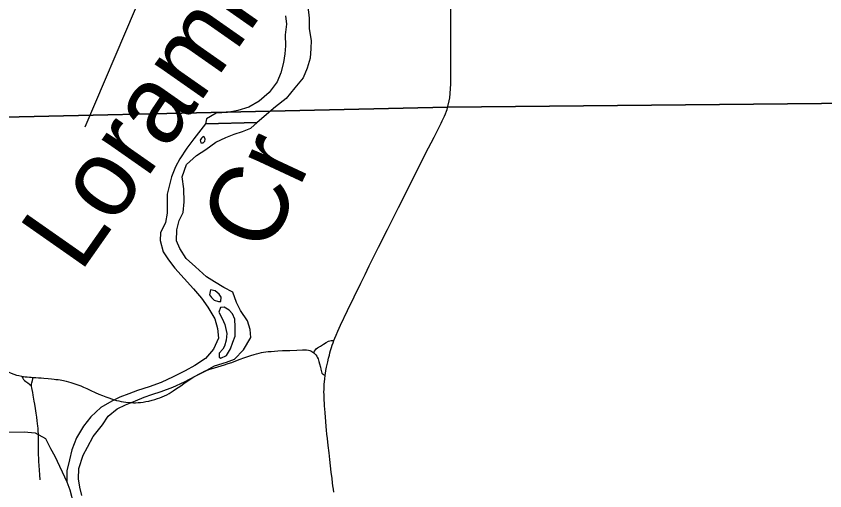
# Model space of a CAD drawing. Extents: x -87 to 2145, y -2128 to 440.
# Drawn here: x 187.3 to 213.39, y -1055.63 to -1040.31 of the extents above; entities that cross this region are included whole.
import ezdxf

# ---------------------------------------------------------------- set-up
doc = ezdxf.new("R2010")
doc.units = 0
for name, color, linetype in [('GM_X_County_Road', 7, 'Continuous'), ('GM_X_Major_River', 7, 'Continuous'), ('GM_X_Minor_River', 7, 'Continuous'), ('GM_X_Minor_River_Text', 7, 'Continuous'), ('GM_X_Township', 7, 'Continuous'), ('GM_X_Township_Road', 7, 'Continuous'), ('SH_Cut_Line', 7, 'Continuous')]:
    doc.layers.add(name, color=color, linetype=linetype)

msp = doc.modelspace()

# ---------------------------------------------------------------- linework, layer by layer
at = {"layer": 'GM_X_County_Road'}
for points in [[(201.218, -1043.262), (201.271, -1043.04), (201.287, -1042.948), (201.301, -1042.8), (201.316, -1042.487), (201.323, -1042.027), (201.322, -1041.731), (201.321, -1041.124), (201.324, -1040.631), (201.317, -1039.811), (201.322, -1039.056), (201.327, -1037.775), (201.326, -1037.397), (201.324, -1035.86), (201.334, -1035.208), (201.343, -1034.473), (201.352, -1033.987), (201.374, -1033.363), (201.389, -1032.21)], [(197.552, -1050.783), (197.582, -1050.702), (197.619, -1050.613), (197.68, -1050.474), (197.764, -1050.284), (197.987, -1049.81), (198.417, -1048.926), (198.553, -1048.646), (198.688, -1048.365), (198.99, -1047.765), (199.279, -1047.193), (199.631, -1046.489), (200.093, -1045.569), (200.507, -1044.745), (200.779, -1044.213), (200.857, -1044.059), (200.898, -1043.981), (200.931, -1043.916), (200.977, -1043.826), (201.011, -1043.762), (201.046, -1043.688), (201.077, -1043.619), (201.113, -1043.54), (201.148, -1043.458), (201.18, -1043.376), (201.2, -1043.319), (201.218, -1043.262)], [(196.899, -1051.178), (196.926, -1051.121), (196.95, -1051.079), (196.978, -1051.051), (197.019, -1051.019), (197.116, -1050.961), (197.213, -1050.903), (197.303, -1050.849), (197.379, -1050.804), (197.414, -1050.788), (197.457, -1050.78), (197.494, -1050.78), (197.552, -1050.783)], [(197.268, -1051.908), (197.276, -1051.841), (197.291, -1051.752), (197.311, -1051.642), (197.348, -1051.468), (197.378, -1051.35), (197.402, -1051.253), (197.422, -1051.179), (197.443, -1051.104), (197.474, -1051.003), (197.498, -1050.932), (197.523, -1050.856), (197.552, -1050.783)], [(187.84, -1051.97), (187.928, -1051.977), (188.021, -1051.984), (188.11, -1051.989), (188.19, -1051.997), (188.336, -1052.01), (188.435, -1052.018), (188.52, -1052.029), (188.581, -1052.036), (188.65, -1052.044), (188.722, -1052.055), (188.827, -1052.076), (188.913, -1052.094), (188.982, -1052.112), (189.066, -1052.137), (189.154, -1052.164), (189.291, -1052.213), (189.387, -1052.249), (189.469, -1052.282), (189.574, -1052.328), (189.71, -1052.39), (189.849, -1052.456), (189.966, -1052.51), (190.084, -1052.56), (190.19, -1052.601), (190.283, -1052.636), (190.372, -1052.668), (190.455, -1052.694), (190.535, -1052.716), (190.607, -1052.733), (190.689, -1052.751), (190.765, -1052.764), (190.841, -1052.772), (190.919, -1052.779), (190.997, -1052.783), (191.08, -1052.788), (191.151, -1052.788), (191.236, -1052.786), (191.31, -1052.779), (191.392, -1052.768), (191.479, -1052.755), (191.579, -1052.736), (191.683, -1052.71), (191.774, -1052.683), (191.861, -1052.655), (191.937, -1052.628), (192.011, -1052.599), (192.08, -1052.571), (192.156, -1052.534), (192.234, -1052.49), (192.297, -1052.451), (192.362, -1052.408), (192.44, -1052.356), (192.523, -1052.299), (192.614, -1052.239), (192.709, -1052.171), (192.805, -1052.106), (192.905, -1052.039), (193.002, -1051.976), (193.093, -1051.922), (193.17, -1051.878), (193.233, -1051.844), (193.302, -1051.809), (193.378, -1051.774), (193.439, -1051.748), (193.51, -1051.72), (193.586, -1051.694), (193.693, -1051.659), (193.803, -1051.627), (193.914, -1051.594), (194.022, -1051.562), (194.137, -1051.525), (194.255, -1051.486), (194.383, -1051.439), (194.522, -1051.388), (194.647, -1051.34), (194.768, -1051.296), (194.864, -1051.264), (194.973, -1051.229), (195.055, -1051.206), (195.136, -1051.186), (195.212, -1051.169), (195.275, -1051.158), (195.348, -1051.147), (195.424, -1051.138), (195.522, -1051.13), (195.628, -1051.121), (195.741, -1051.114), (195.891, -1051.108), (196.125, -1051.099), (196.358, -1051.091), (196.535, -1051.084), (196.603, -1051.082), (196.668, -1051.084), (196.725, -1051.092), (196.774, -1051.101), (196.807, -1051.117), (196.835, -1051.132), (196.87, -1051.156), (196.899, -1051.178)], [(196.899, -1051.178), (196.939, -1051.212), (196.969, -1051.247), (196.998, -1051.288), (197.013, -1051.318), (197.037, -1051.377), (197.061, -1051.455), (197.082, -1051.533), (197.113, -1051.646), (197.128, -1051.709), (197.15, -1051.792), (197.165, -1051.831), (197.18, -1051.852), (197.202, -1051.872), (197.23, -1051.887), (197.268, -1051.908)], [(183.268, -1051.511), (183.631, -1051.504), (184.714, -1051.472), (185.567, -1051.467), (185.78, -1051.467), (185.933, -1051.469), (186.05, -1051.474), (186.133, -1051.48), (186.209, -1051.489), (186.276, -1051.5), (186.346, -1051.515), (186.415, -1051.532), (186.493, -1051.556), (186.576, -1051.587), (186.671, -1051.628), (186.756, -1051.667), (186.847, -1051.708), (186.951, -1051.756), (187.04, -1051.795), (187.135, -1051.834), (187.225, -1051.866), (187.309, -1051.895), (187.389, -1051.914), (187.484, -1051.935)], [(187.484, -1051.935), (187.586, -1051.948), (187.65, -1051.954), (187.724, -1051.96), (187.787, -1051.967), (187.84, -1051.97)], [(197.545, -1055.678), (197.531, -1055.582), (197.517, -1055.478), (197.504, -1055.378), (197.489, -1055.235), (197.465, -1055.029), (197.441, -1054.823), (197.417, -1054.625), (197.391, -1054.404), (197.365, -1054.17), (197.341, -1053.946), (197.326, -1053.805), (197.313, -1053.679), (197.3, -1053.555), (197.287, -1053.399), (197.276, -1053.26), (197.266, -1053.115), (197.256, -1052.99), (197.25, -1052.9), (197.244, -1052.815), (197.237, -1052.7), (197.232, -1052.598), (197.231, -1052.527), (197.229, -1052.449), (197.231, -1052.354), (197.233, -1052.266), (197.237, -1052.186), (197.245, -1052.11), (197.255, -1052.015), (197.268, -1051.908)]]:
    msp.add_lwpolyline(points, dxfattribs=at)
at = {"layer": 'GM_X_Major_River'}
msp.add_line((193.438, -1043.618), (193.406, -1043.78), dxfattribs=at)
for points in [[(196.431, -1038.698), (196.501, -1039.002), (196.578, -1039.367), (196.639, -1039.631), (196.707, -1039.995), (196.754, -1040.369), (196.751, -1040.721), (196.818, -1041.095), (196.809, -1041.346), (196.778, -1041.667), (196.686, -1041.985), (196.555, -1042.302), (196.293, -1042.625), (196.01, -1042.966), (195.669, -1043.236), (195.075, -1043.738)], [(195.983, -1040.301), (196.024, -1040.564)], [(196.024, -1040.564), (195.982, -1040.914), (195.989, -1041.266), (195.97, -1041.527), (195.92, -1041.807), (195.838, -1042.136), (195.718, -1042.423), (195.464, -1042.776), (195.133, -1043.056), (194.806, -1043.245), (194.451, -1043.353), (194.117, -1043.421), (193.755, -1043.439), (193.438, -1043.618)], [(193.406, -1043.78), (195.075, -1043.738)]]:
    msp.add_lwpolyline(points, dxfattribs=at)
at = {"layer": 'GM_X_Minor_River'}
msp.add_line((195.073, -1043.739), (193.403, -1043.785), dxfattribs=at)
for points in [[(189.525, -1043.877), (192.775, -1036.254), (192.903, -1036.028), (193.143, -1035.785), (193.339, -1035.641), (194.07, -1035.312)], [(189.415, -1055.782), (189.358, -1055.511), (189.311, -1055.249), (189.325, -1054.908), (189.46, -1054.487), (189.603, -1054.228), (189.788, -1053.879), (190.083, -1053.5), (190.267, -1053.221), (190.56, -1052.983), (190.822, -1052.856), (191.145, -1052.729), (191.427, -1052.612), (191.679, -1052.524), (191.981, -1052.427), (192.354, -1052.291), (192.727, -1052.114), (193.1, -1051.917), (193.373, -1051.78), (193.696, -1051.602), (194.079, -1051.476), (194.34, -1051.379), (194.635, -1051.081), (194.87, -1050.681), (194.843, -1050.42), (194.765, -1050.148), (194.538, -1049.814), (194.411, -1049.551), (194.284, -1049.218), (193.995, -1049.064), (193.696, -1048.89), (193.437, -1048.727), (193.089, -1048.401), (192.781, -1048.137), (192.574, -1047.813), (192.466, -1047.56), (192.48, -1047.209), (192.554, -1046.908), (192.687, -1046.648), (192.721, -1046.307), (192.706, -1045.885), (192.65, -1045.492), (192.795, -1045.092), (193.119, -1044.804), (193.422, -1044.617), (193.736, -1044.379), (194.068, -1044.222), (194.331, -1044.114), (194.602, -1044.027), (194.864, -1043.919), (195.073, -1043.739)], [(193.403, -1043.785), (193.034, -1044.271), (192.8, -1044.57), (192.576, -1044.919), (192.443, -1045.168), (192.308, -1045.499), (192.246, -1045.749), (192.172, -1046.06), (192.169, -1046.321), (192.175, -1046.673), (192.112, -1046.973), (191.957, -1047.303), (191.945, -1047.554), (192.041, -1047.917), (192.209, -1048.18), (192.416, -1048.444), (192.714, -1048.779), (193.021, -1049.114), (193.279, -1049.418), (193.486, -1049.702), (193.703, -1050.076), (193.79, -1050.388), (193.826, -1050.71), (193.662, -1051.06), (193.408, -1051.358), (193.064, -1051.585), (192.751, -1051.763), (192.368, -1051.949), (191.974, -1052.136), (191.591, -1052.272), (191.209, -1052.398), (190.937, -1052.506), (190.645, -1052.613), (190.382, -1052.74), (190.029, -1052.947), (189.704, -1053.245), (189.47, -1053.544), (189.245, -1053.923), (189.091, -1054.313), (189.017, -1054.633), (188.933, -1054.984), (188.929, -1055.345), (189.026, -1055.607), (189.152, -1056.05)], [(193.336, -1044.194), (193.275, -1044.243), (193.234, -1044.312), (193.253, -1044.402), (193.333, -1044.394)], [(193.333, -1044.394), (193.384, -1044.345), (193.395, -1044.275), (193.366, -1044.204), (193.336, -1044.194)], [(193.573, -1049.14), (193.54, -1049.31), (193.598, -1049.391), (193.687, -1049.482), (193.827, -1049.525)], [(193.827, -1049.525), (193.897, -1049.516), (193.909, -1049.376), (193.851, -1049.285), (193.722, -1049.173), (193.573, -1049.14)], [(194.008, -1049.708), (193.887, -1049.716), (193.835, -1049.865), (193.941, -1050.067), (194.028, -1050.259), (194.094, -1050.55), (194.07, -1050.77)], [(194.07, -1050.77), (194.016, -1050.959), (193.965, -1051.058), (193.852, -1051.187), (193.85, -1051.317), (193.899, -1051.348), (194.081, -1051.261), (194.215, -1051.053), (194.289, -1050.834), (194.363, -1050.645), (194.368, -1050.335), (194.352, -1050.094), (194.275, -1049.923), (194.167, -1049.801), (194.008, -1049.708)], [(186.879, -1053.745), (187.562, -1053.733), (187.913, -1053.757), (188.242, -1053.941), (188.409, -1054.265), (188.546, -1054.517), (188.929, -1055.345)]]:
    msp.add_lwpolyline(points, dxfattribs=at)
at = {"layer": 'GM_X_Township'}
for points in [[(222.825, -1040.216), (222.443, -1040.816), (222.225, -1041.544), (222.052, -1042.427), (222.055, -1043.042), (201.212, -1043.248), (180.241, -1043.724)], [(180.241, -1043.724), (201.212, -1043.248), (222.055, -1043.042)]]:
    msp.add_lwpolyline(points, dxfattribs=at)
at = {"layer": 'GM_X_Township_Road'}
for points in [[(187.484, -1051.935), (187.492, -1051.961), (187.51, -1051.995), (187.537, -1052.036), (187.568, -1052.067), (187.616, -1052.106), (187.67, -1052.147), (187.731, -1052.195), (187.796, -1052.245)], [(187.796, -1052.245), (187.798, -1052.19), (187.804, -1052.145), (187.821, -1052.073), (187.832, -1052.023), (187.84, -1051.97)], [(188.073, -1055.276), (188.067, -1055.113), (188.056, -1054.968), (188.043, -1054.818), (188.034, -1054.688), (188.028, -1054.577), (188.021, -1054.475), (188.017, -1054.369), (188.017, -1054.256), (188.017, -1054.128), (188.017, -1054.041), (188.019, -1053.946), (188.017, -1053.822), (188.013, -1053.69), (188.008, -1053.616), (188.001, -1053.547), (187.99, -1053.462), (187.98, -1053.373), (187.965, -1053.254), (187.947, -1053.128), (187.925, -1052.976), (187.904, -1052.839), (187.884, -1052.735), (187.86, -1052.605), (187.847, -1052.54), (187.832, -1052.455), (187.815, -1052.364), (187.804, -1052.307), (187.798, -1052.27), (187.796, -1052.245)]]:
    msp.add_lwpolyline(points, dxfattribs=at)
at = {"layer": 'SH_Cut_Line'}
msp.add_lwpolyline([(230.183, -1051.849), (229.944, -1051.825), (221.371, -1051.365), (221.717, -1047.802), (221.431, -1046.5), (222.055, -1043.042), (201.212, -1043.248), (180.241, -1043.724)], dxfattribs=at)

# ---------------------------------------------------------------- texts
at = {"layer": 'GM_X_Minor_River_Text'}
for s, height, rotation, p in [('Loramie', 2.4973, 54.9691, (189.367, -1048.621)), ('Cr', 2.4963, 64.971, (195.414, -1048.053))]:
    msp.add_text(s, height=height, rotation=rotation, dxfattribs=at).set_placement(p)

doc.saveas('drawing.dxf')
